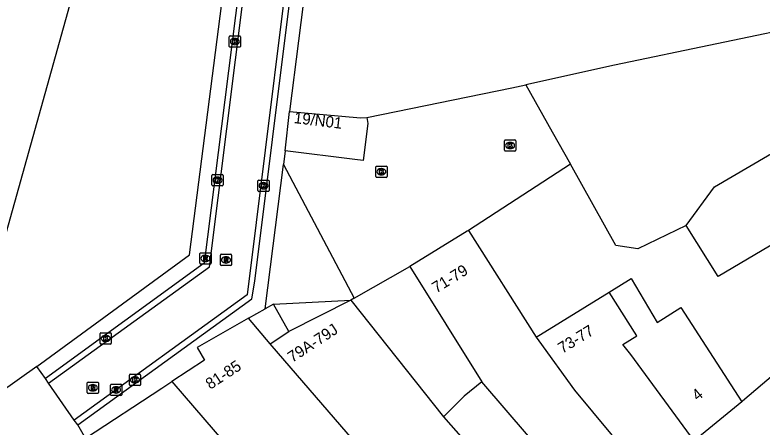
# Model space of a CAD drawing. Extents: x 161087 to 161922, y 382574 to 383873.
# Drawn here: x 161188.5 to 161255, y 383346.3 to 383383 of the extents above; entities that cross this region are included whole.
import ezdxf

# ---------------------------------------------------------------- set-up
doc = ezdxf.new("R2010")
doc.units = 0
for name, color, linetype in [('IMGEO_Kolk', 7, 'Continuous'), ('IMGEO_Muur', 7, 'Continuous'), ('IMGEO_Pand', 7, 'Continuous'), ('IMGEO_Pand_nummerreeks', 7, 'Continuous'), ('IMGEO_Pand_overbouw', 7, 'Continuous'), ('IMGEO_Rijbaan_lokaal_open', 7, 'Continuous'), ('IMGEO_Rioolput', 7, 'Continuous'), ('IMGEO_Voetpad_open', 7, 'Continuous')]:
    doc.layers.add(name, color=color, linetype=linetype)

msp = doc.modelspace()

# ---------------------------------------------------------------- linework, layer by layer
at = {"layer": 'IMGEO_Kolk'}
for p, q in [((161207.594, 383380.167), (161207.594, 383381.019)), ((161207.669, 383381.093), (161208.521, 383381.093)), ((161208.082, 383380.873), (161208.107, 383380.873)), ((161208.595, 383381.019), (161208.595, 383380.167)), ((161208.105, 383380.313), (161208.08, 383380.313)), ((161208.521, 383380.093), (161207.669, 383380.093)), ((161232.083, 383370.924), (161232.083, 383371.776)), ((161232.158, 383371.85), (161233.01, 383371.85)), ((161232.571, 383371.63), (161232.596, 383371.63)), ((161233.084, 383371.776), (161233.084, 383370.924)), ((161233.01, 383370.85), (161232.158, 383370.85)), ((161232.594, 383371.07), (161232.569, 383371.07)), ((161220.705, 383369.516), (161221.557, 383369.516)), ((161220.63, 383368.59), (161220.63, 383369.442)), ((161221.118, 383369.296), (161221.143, 383369.296)), ((161221.631, 383369.442), (161221.631, 383368.59)), ((161206.05, 383367.837), (161206.05, 383368.689)), ((161206.125, 383368.763), (161206.977, 383368.763)), ((161206.538, 383368.543), (161206.563, 383368.543)), ((161207.051, 383368.689), (161207.051, 383367.837)), ((161210.146, 383367.344), (161210.146, 383368.196)), ((161210.221, 383368.27), (161211.073, 383368.27)), ((161211.147, 383368.196), (161211.147, 383367.344)), ((161221.557, 383368.516), (161220.705, 383368.516)), ((161221.141, 383368.736), (161221.116, 383368.736)), ((161206.977, 383367.763), (161206.125, 383367.763)), ((161206.561, 383367.983), (161206.536, 383367.983)), ((161210.634, 383368.05), (161210.659, 383368.05)), ((161211.073, 383367.27), (161210.221, 383367.27)), ((161210.657, 383367.49), (161210.632, 383367.49)), ((161196.099, 383353.761), (161196.099, 383354.613)), ((161196.174, 383354.687), (161197.026, 383354.687)), ((161196.587, 383354.467), (161196.612, 383354.467)), ((161197.1, 383354.613), (161197.1, 383353.761)), ((161197.026, 383353.687), (161196.174, 383353.687)), ((161196.61, 383353.907), (161196.585, 383353.907)), ((161198.706, 383350.074), (161198.706, 383350.926)), ((161198.781, 383351), (161199.633, 383351)), ((161199.707, 383350.926), (161199.707, 383350.074)), ((161199.194, 383350.78), (161199.219, 383350.78)), ((161199.633, 383350), (161198.781, 383350)), ((161199.217, 383350.22), (161199.192, 383350.22))]:
    msp.add_line(p, q, dxfattribs=at)
for points in [[(161207.594, 383380.167), (161207.594, 383381.019)], [(161207.669, 383381.093), (161208.521, 383381.093)], [(161208.595, 383381.019), (161208.595, 383380.167)], [(161207.915, 383380.793), (161208.038, 383380.793), (161208.038, 383380.642), (161208.168, 383380.793), (161208.332, 383380.793), (161208.186, 383380.642), (161208.339, 383380.393), (161208.187, 383380.393), (161208.102, 383380.557), (161208.038, 383380.49), (161208.038, 383380.393), (161207.915, 383380.393), (161207.915, 383380.793)], [(161208.521, 383380.093), (161207.669, 383380.093)], [(161232.083, 383370.924), (161232.083, 383371.776)], [(161232.158, 383371.85), (161233.01, 383371.85)], [(161232.404, 383371.55), (161232.527, 383371.55), (161232.527, 383371.399), (161232.657, 383371.55), (161232.821, 383371.55), (161232.675, 383371.399), (161232.828, 383371.15), (161232.676, 383371.15), (161232.591, 383371.314), (161232.527, 383371.247), (161232.527, 383371.15), (161232.404, 383371.15), (161232.404, 383371.55)], [(161233.084, 383371.776), (161233.084, 383370.924)], [(161233.01, 383370.85), (161232.158, 383370.85)], [(161220.705, 383369.516), (161221.557, 383369.516)], [(161220.63, 383368.59), (161220.63, 383369.442)], [(161220.951, 383369.216), (161221.074, 383369.216), (161221.074, 383369.065), (161221.204, 383369.216), (161221.368, 383369.216), (161221.222, 383369.065), (161221.375, 383368.816), (161221.223, 383368.816), (161221.138, 383368.98), (161221.074, 383368.913), (161221.074, 383368.816), (161220.951, 383368.816), (161220.951, 383369.216)], [(161221.631, 383369.442), (161221.631, 383368.59)], [(161206.05, 383367.837), (161206.05, 383368.689)], [(161206.125, 383368.763), (161206.977, 383368.763)], [(161206.371, 383368.463), (161206.494, 383368.463), (161206.494, 383368.312), (161206.624, 383368.463), (161206.788, 383368.463), (161206.642, 383368.312), (161206.795, 383368.063), (161206.643, 383368.063), (161206.558, 383368.227), (161206.494, 383368.16), (161206.494, 383368.063), (161206.371, 383368.063), (161206.371, 383368.463)], [(161207.051, 383368.689), (161207.051, 383367.837)], [(161210.146, 383367.344), (161210.146, 383368.196)], [(161210.221, 383368.27), (161211.073, 383368.27)], [(161211.147, 383368.196), (161211.147, 383367.344)], [(161221.557, 383368.516), (161220.705, 383368.516)], [(161206.977, 383367.763), (161206.125, 383367.763)], [(161210.467, 383367.97), (161210.59, 383367.97), (161210.59, 383367.819), (161210.72, 383367.97), (161210.884, 383367.97), (161210.738, 383367.819), (161210.891, 383367.57), (161210.739, 383367.57), (161210.654, 383367.734), (161210.59, 383367.667), (161210.59, 383367.57), (161210.467, 383367.57), (161210.467, 383367.97)], [(161211.073, 383367.27), (161210.221, 383367.27)], [(161196.099, 383353.761), (161196.099, 383354.613)], [(161196.174, 383354.687), (161197.026, 383354.687)], [(161196.42, 383354.387), (161196.543, 383354.387), (161196.543, 383354.236), (161196.673, 383354.387), (161196.837, 383354.387), (161196.691, 383354.236), (161196.844, 383353.987), (161196.692, 383353.987), (161196.607, 383354.151), (161196.543, 383354.084), (161196.543, 383353.987), (161196.42, 383353.987), (161196.42, 383354.387)], [(161197.1, 383354.613), (161197.1, 383353.761)], [(161197.026, 383353.687), (161196.174, 383353.687)], [(161198.706, 383350.074), (161198.706, 383350.926)], [(161198.781, 383351), (161199.633, 383351)], [(161199.707, 383350.926), (161199.707, 383350.074)], [(161199.027, 383350.7), (161199.15, 383350.7), (161199.15, 383350.549), (161199.28, 383350.7), (161199.444, 383350.7), (161199.298, 383350.549), (161199.451, 383350.3), (161199.299, 383350.3), (161199.214, 383350.464), (161199.15, 383350.397), (161199.15, 383350.3), (161199.027, 383350.3), (161199.027, 383350.7)], [(161199.633, 383350), (161198.781, 383350)]]:
    msp.add_lwpolyline(points, dxfattribs=at)
for centre, start, end in [((161207.671, 383381.017), 91.55205, 178.44795), ((161207.671, 383381.017), 91.55205, 178.44795), ((161208.519, 383381.017), 1.55205, 88.44795), ((161208.519, 383381.017), 1.55205, 88.44795), ((161207.671, 383380.169), 181.55205, 268.44795), ((161207.671, 383380.169), 181.55205, 268.44795), ((161208.519, 383380.169), 271.55205, 358.44795), ((161208.519, 383380.169), 271.55205, 358.44795), ((161232.16, 383371.774), 91.55205, 178.44795), ((161232.16, 383371.774), 91.55205, 178.44795), ((161233.008, 383371.774), 1.55205, 88.44795), ((161233.008, 383371.774), 1.55205, 88.44795), ((161232.16, 383370.926), 181.55205, 268.44795), ((161232.16, 383370.926), 181.55205, 268.44795), ((161233.008, 383370.926), 271.55205, 358.44795), ((161233.008, 383370.926), 271.55205, 358.44795), ((161220.707, 383369.44), 91.55205, 178.44795), ((161220.707, 383369.44), 91.55205, 178.44795), ((161221.555, 383369.44), 1.55205, 88.44795), ((161221.555, 383369.44), 1.55205, 88.44795), ((161206.127, 383368.687), 91.55205, 178.44795), ((161206.127, 383368.687), 91.55205, 178.44795), ((161206.975, 383368.687), 1.55205, 88.44795), ((161206.975, 383368.687), 1.55205, 88.44795), ((161210.223, 383368.194), 91.55205, 178.44795), ((161210.223, 383368.194), 91.55205, 178.44795), ((161211.071, 383368.194), 1.55205, 88.44795), ((161211.071, 383368.194), 1.55205, 88.44795), ((161220.707, 383368.592), 181.55205, 268.44795), ((161220.707, 383368.592), 181.55205, 268.44795), ((161221.555, 383368.592), 271.55205, 358.44795), ((161221.555, 383368.592), 271.55205, 358.44795), ((161206.127, 383367.839), 181.55205, 268.44795), ((161206.127, 383367.839), 181.55205, 268.44795), ((161206.975, 383367.839), 271.55205, 358.44795), ((161206.975, 383367.839), 271.55205, 358.44795), ((161210.223, 383367.346), 181.55205, 268.44795), ((161210.223, 383367.346), 181.55205, 268.44795), ((161211.071, 383367.346), 271.55205, 358.44795), ((161211.071, 383367.346), 271.55205, 358.44795), ((161196.176, 383354.611), 91.55205, 178.44795), ((161196.176, 383354.611), 91.55205, 178.44795), ((161197.024, 383354.611), 1.55205, 88.44795), ((161197.024, 383354.611), 1.55205, 88.44795), ((161196.176, 383353.763), 181.55205, 268.44795), ((161196.176, 383353.763), 181.55205, 268.44795), ((161197.024, 383353.763), 271.55205, 358.44795), ((161197.024, 383353.763), 271.55205, 358.44795), ((161198.783, 383350.924), 91.55205, 178.44795), ((161198.783, 383350.924), 91.55205, 178.44795), ((161199.631, 383350.924), 1.55205, 88.44795), ((161199.631, 383350.924), 1.55205, 88.44795), ((161198.783, 383350.076), 181.55205, 268.44795), ((161198.783, 383350.076), 181.55205, 268.44795), ((161199.631, 383350.076), 271.55205, 358.44795), ((161199.631, 383350.076), 271.55205, 358.44795)]:
    msp.add_arc(centre, 0.0765, start, end, dxfattribs=at)
for centre, major_axis, ratio, start_param, end_param in [((161208.081, 383380.593), (-0.387, 0.002), 0.722429, 4.712389, 7.853982), ((161208.106, 383380.593), (-0.39, 0.002), 0.717154, 1.570796, 4.712389), ((161232.57, 383371.35), (-0.387, 0.002), 0.722429, 4.712389, 7.853982), ((161232.595, 383371.35), (-0.39, 0.002), 0.717154, 1.570796, 4.712389), ((161221.117, 383369.016), (-0.387, 0.002), 0.722429, 4.712389, 7.853982), ((161221.142, 383369.016), (-0.39, 0.002), 0.717154, 1.570796, 4.712389), ((161206.537, 383368.263), (-0.387, 0.002), 0.722429, 4.712389, 7.853982), ((161206.562, 383368.263), (-0.39, 0.002), 0.717154, 1.570796, 4.712389), ((161210.633, 383367.77), (-0.387, 0.002), 0.722429, 4.712389, 7.853982), ((161210.658, 383367.77), (-0.39, 0.002), 0.717154, 1.570796, 4.712389), ((161196.586, 383354.187), (-0.387, 0.002), 0.722429, 4.712389, 7.853982), ((161196.611, 383354.187), (-0.39, 0.002), 0.717154, 1.570796, 4.712389), ((161199.193, 383350.5), (-0.387, 0.002), 0.722429, 4.712389, 7.853982), ((161199.218, 383350.5), (-0.39, 0.002), 0.717154, 1.570796, 4.712389)]:
    msp.add_ellipse(centre, major_axis=major_axis, ratio=ratio, start_param=start_param, end_param=end_param, dxfattribs=at)
at = {"layer": 'IMGEO_Muur'}
msp.add_lwpolyline([(161218.405, 383357.599), (161212.908, 383354.795)], dxfattribs=at)
at = {"layer": 'IMGEO_Pand'}
for points in [[(161190.477, 383351.704), (161179.021, 383343.554), (161171.159, 383353.793), (161169.837, 383356.018), (161168.737, 383358.257), (161167.679, 383361.087), (161167.021, 383363.539), (161166.588, 383366.045), (161166.359, 383369.079), (161166.413, 383371.664), (161166.697, 383374.139), (161167.358, 383377.079), (161191.383, 383468.603)], [(161190.477, 383351.704), (161204.052, 383361.619), (161208.682, 383397.651)], [(161214.568, 383386.973), (161212.966, 383374.372)], [(161260.081, 383382.281), (161241.862, 383378.493), (161233.991, 383376.744)], [(161219.826, 383373.837), (161232.733, 383376.486), (161233.991, 383376.744)], [(161233.991, 383376.744), (161236.33, 383372.578), (161237.955, 383369.683)], [(161212.559, 383370.871), (161212.966, 383374.372)], [(161212.966, 383374.372), (161219.268, 383373.798), (161219.826, 383373.837)], [(161248.244, 383364.22), (161250.761, 383367.675), (161262.988, 383374.813)], [(161219.826, 383373.837), (161219.913, 383373.3), (161219.514, 383370.024), (161218.763, 383370.115), (161212.559, 383370.871)], [(161237.955, 383369.683), (161228.868, 383363.778)], [(161248.244, 383364.22), (161243.94, 383362.158), (161241.982, 383362.465), (161237.955, 383369.683)], [(161266.246, 383368.659), (161251.103, 383359.692), (161248.244, 383364.22)], [(161228.868, 383363.778), (161228.774, 383363.717), (161223.651, 383360.585)], [(161228.868, 383363.778), (161234.906, 383354.31)], [(161268.435, 383361.508), (161253.271, 383348.622), (161253.193, 383348.558)], [(161218.709, 383357.772), (161223.651, 383360.585)], [(161223.651, 383360.585), (161230.072, 383350.339)], [(161241.388, 383358.301), (161243.363, 383359.517), (161245.666, 383355.616), (161247.761, 383356.933), (161253.193, 383348.558)], [(161234.906, 383354.31), (161241.388, 383358.301)], [(161248.959, 383345.076), (161243.323, 383352.753), (161242.612, 383353.652), (161243.861, 383354.432), (161241.388, 383358.301)], [(161211.526, 383357.24), (161218.405, 383357.599)], [(161218.709, 383357.772), (161218.405, 383357.599)], [(161218.405, 383357.599), (161226.646, 383347.212)], [(161211.526, 383357.24), (161210.799, 383356.828)], [(161211.228, 383353.693), (161212.908, 383354.795), (161211.526, 383357.24)], [(161209.311, 383355.985), (161210.799, 383356.828)], [(161209.311, 383355.985), (161204.738, 383353.394), (161205.383, 383352.256), (161202.486, 383350.347)], [(161211.228, 383353.693), (161209.311, 383355.985)], [(161234.906, 383354.31), (161235.129, 383353.96), (161238.313, 383349.583), (161244.869, 383341.713)], [(161231.306, 383330.474), (161211.228, 383353.693)], [(161194.809, 383345.321), (161201.608, 383349.768), (161202.486, 383350.347)], [(161202.486, 383350.347), (161216.81, 383333.713), (161225.456, 383325.013)], [(161230.072, 383350.339), (161228.492, 383349.041), (161226.646, 383347.212)], [(161240.547, 383338.156), (161230.072, 383350.339)], [(161253.193, 383348.558), (161248.959, 383345.076)], [(161226.646, 383347.212), (161237.176, 383335.274)]]:
    msp.add_lwpolyline(points, dxfattribs=at)
at = {"layer": 'IMGEO_Pand_overbouw'}
msp.add_lwpolyline([(161174.287, 383463.223), (161150.915, 383375.897), (161150.064, 383375.038), (161150.277, 383374.827), (161148.754, 383373.283), (161148.541, 383373.468), (161143.531, 383368.358), (161143.737, 383368.152), (161142.423, 383366.805), (161143.692, 383365.304), (161184.657, 383352.618), (161205.761, 383428.05), (161209.779, 383449.442)], close=True, dxfattribs=at)
at = {"layer": 'IMGEO_Rijbaan_lokaal_open'}
for points in [[(161209.974, 383397.48), (161205.348, 383360.878), (161191.24, 383350.615)], [(161191.506, 383350.2), (161205.822, 383360.568), (161210.462, 383397.416)], [(161214.035, 383396.945), (161209.194, 383358.072), (161193.789, 383346.923)], [(161194.108, 383346.497), (161209.593, 383357.712), (161209.883, 383359.277), (161214.565, 383396.876)], [(161210.799, 383356.828), (161212.407, 383369.663)], [(161212.407, 383369.663), (161218.709, 383357.772)], [(161191.506, 383350.2), (161191.24, 383350.615)], [(161193.789, 383346.923), (161191.506, 383350.2)], [(161194.108, 383346.497), (161193.789, 383346.923)]]:
    msp.add_lwpolyline(points, dxfattribs=at)
at = {"layer": 'IMGEO_Rioolput'}
for p, q in [((161204.972, 383360.882), (161204.972, 383361.734)), ((161205.047, 383361.808), (161205.899, 383361.808)), ((161205.46, 383361.588), (161205.485, 383361.588)), ((161205.973, 383361.734), (161205.973, 383360.882)), ((161206.804, 383360.747), (161206.804, 383361.599)), ((161206.879, 383361.673), (161207.731, 383361.673)), ((161207.805, 383361.599), (161207.805, 383360.747)), ((161205.483, 383361.028), (161205.458, 383361.028)), ((161207.315, 383360.893), (161207.29, 383360.893)), ((161207.292, 383361.453), (161207.317, 383361.453)), ((161205.899, 383360.808), (161205.047, 383360.808)), ((161207.731, 383360.673), (161206.879, 383360.673)), ((161195.034, 383350.301), (161195.886, 383350.301)), ((161194.959, 383349.375), (161194.959, 383350.227)), ((161195.447, 383350.081), (161195.472, 383350.081)), ((161195.96, 383350.227), (161195.96, 383349.375)), ((161197.023, 383349.181), (161197.023, 383350.033)), ((161197.098, 383350.107), (161197.95, 383350.107)), ((161197.511, 383349.887), (161197.536, 383349.887)), ((161198.024, 383350.033), (161198.024, 383349.181)), ((161195.886, 383349.301), (161195.034, 383349.301)), ((161195.47, 383349.521), (161195.445, 383349.521)), ((161197.95, 383349.107), (161197.098, 383349.107)), ((161197.534, 383349.327), (161197.509, 383349.327))]:
    msp.add_line(p, q, dxfattribs=at)
for points in [[(161204.972, 383360.882), (161204.972, 383361.734)], [(161205.047, 383361.808), (161205.899, 383361.808)], [(161205.973, 383361.734), (161205.973, 383360.882)], [(161206.804, 383360.747), (161206.804, 383361.599)], [(161206.879, 383361.673), (161207.731, 383361.673)], [(161207.805, 383361.599), (161207.805, 383360.747)], [(161205.561, 383361.506), (161205.309, 383361.508), (161205.309, 383361.108)], [(161205.309, 383361.108), (161205.433, 383361.108), (161205.433, 383361.27), (161205.444, 383361.27)], [(161205.487, 383361.427), (161205.433, 383361.427), (161205.433, 383361.346)], [(161205.433, 383361.346), (161205.485, 383361.346)], [(161205.491, 383361.241), (161205.562, 383361.108), (161205.702, 383361.108), (161205.637, 383361.234)], [(161207.393, 383361.371), (161207.141, 383361.373), (161207.141, 383360.973)], [(161207.141, 383360.973), (161207.265, 383360.973), (161207.265, 383361.135), (161207.276, 383361.135)], [(161207.319, 383361.292), (161207.265, 383361.292), (161207.265, 383361.211)], [(161207.265, 383361.211), (161207.317, 383361.211)], [(161207.323, 383361.106), (161207.394, 383360.973), (161207.534, 383360.973), (161207.469, 383361.099)], [(161205.899, 383360.808), (161205.047, 383360.808)], [(161207.731, 383360.673), (161206.879, 383360.673)], [(161195.034, 383350.301), (161195.886, 383350.301)], [(161194.959, 383349.375), (161194.959, 383350.227)], [(161195.548, 383349.999), (161195.296, 383350.001), (161195.296, 383349.601)], [(161195.296, 383349.601), (161195.42, 383349.601), (161195.42, 383349.763), (161195.431, 383349.763)], [(161195.474, 383349.92), (161195.42, 383349.92), (161195.42, 383349.839)], [(161195.42, 383349.839), (161195.472, 383349.839)], [(161195.478, 383349.734), (161195.549, 383349.601), (161195.689, 383349.601), (161195.624, 383349.727)], [(161195.96, 383350.227), (161195.96, 383349.375)], [(161197.023, 383349.181), (161197.023, 383350.033)], [(161197.098, 383350.107), (161197.95, 383350.107)], [(161197.612, 383349.805), (161197.36, 383349.807), (161197.36, 383349.407)], [(161197.36, 383349.407), (161197.484, 383349.407), (161197.484, 383349.569), (161197.495, 383349.569)], [(161197.538, 383349.726), (161197.484, 383349.726), (161197.484, 383349.645)], [(161197.484, 383349.645), (161197.536, 383349.645)], [(161198.024, 383350.033), (161198.024, 383349.181)], [(161195.886, 383349.301), (161195.034, 383349.301)], [(161197.95, 383349.107), (161197.098, 383349.107)], [(161197.542, 383349.54), (161197.613, 383349.407), (161197.753, 383349.407), (161197.688, 383349.533)]]:
    msp.add_lwpolyline(points, dxfattribs=at)
for centre, radius, start, end in [((161205.049, 383361.732), 0.0765, 91.55205, 178.44795), ((161205.049, 383361.732), 0.0765, 91.55205, 178.44795), ((161205.897, 383361.732), 0.0765, 1.55205, 88.44795), ((161205.897, 383361.732), 0.0765, 1.55205, 88.44795), ((161206.881, 383361.597), 0.0765, 91.55205, 178.44795), ((161206.881, 383361.597), 0.0765, 91.55205, 178.44795), ((161207.729, 383361.597), 0.0765, 1.55205, 88.44795), ((161207.729, 383361.597), 0.0765, 1.55205, 88.44795), ((161205.049, 383360.884), 0.0765, 181.55205, 268.44795), ((161205.049, 383360.884), 0.0765, 181.55205, 268.44795), ((161205.443, 383361.217), 0.0533, 26.02933, 88.69889), ((161205.469, 383361.535), 0.19, 274.7715, 282.96867), ((161205.493, 383361.331), 0.0964, 77.00612, 93.18647), ((161205.507, 383361.388), 0.0378, 276.66336, 79.67722), ((161205.56, 383361.396), 0.109, 350.36119, 89.41601), ((161205.558, 383361.396), 0.112, 277.58423, 350.98172), ((161205.542, 383361.181), 0.108, 29.51342, 73.79051), ((161205.897, 383360.884), 0.0765, 271.55205, 358.44795), ((161205.897, 383360.884), 0.0765, 271.55205, 358.44795), ((161207.275, 383361.082), 0.0533, 26.02933, 88.69889), ((161207.301, 383361.4), 0.19, 274.7715, 282.96867), ((161207.325, 383361.196), 0.0964, 77.00612, 93.18647), ((161207.339, 383361.253), 0.0378, 276.66336, 79.67722), ((161207.392, 383361.261), 0.109, 350.36119, 89.41601), ((161207.39, 383361.261), 0.112, 277.58423, 350.98172), ((161207.374, 383361.046), 0.108, 29.51342, 73.79051), ((161206.881, 383360.749), 0.0765, 181.55205, 268.44795), ((161206.881, 383360.749), 0.0765, 181.55205, 268.44795), ((161207.729, 383360.749), 0.0765, 271.55205, 358.44795), ((161207.729, 383360.749), 0.0765, 271.55205, 358.44795), ((161195.036, 383350.225), 0.0765, 91.55205, 178.44795), ((161195.036, 383350.225), 0.0765, 91.55205, 178.44795), ((161195.884, 383350.225), 0.0765, 1.55205, 88.44795), ((161195.884, 383350.225), 0.0765, 1.55205, 88.44795), ((161195.43, 383349.71), 0.0533, 26.02933, 88.69889), ((161195.456, 383350.028), 0.19, 274.7715, 282.96867), ((161195.48, 383349.824), 0.0964, 77.00612, 93.18647), ((161195.494, 383349.881), 0.0378, 276.66336, 79.67722), ((161195.547, 383349.889), 0.109, 350.36119, 89.41601), ((161195.545, 383349.889), 0.112, 277.58423, 350.98172), ((161195.529, 383349.674), 0.108, 29.51342, 73.79051), ((161197.1, 383350.031), 0.0765, 91.55205, 178.44795), ((161197.1, 383350.031), 0.0765, 91.55205, 178.44795), ((161197.494, 383349.516), 0.0533, 26.02933, 88.69889), ((161197.52, 383349.834), 0.19, 274.7715, 282.96867), ((161197.544, 383349.63), 0.0964, 77.00612, 93.18647), ((161197.558, 383349.687), 0.0378, 276.66336, 79.67722), ((161197.611, 383349.695), 0.109, 350.36119, 89.41601), ((161197.609, 383349.695), 0.112, 277.58423, 350.98172), ((161197.593, 383349.48), 0.108, 29.51342, 73.79051), ((161197.948, 383350.031), 0.0765, 1.55205, 88.44795), ((161197.948, 383350.031), 0.0765, 1.55205, 88.44795), ((161195.036, 383349.377), 0.0765, 181.55205, 268.44795), ((161195.036, 383349.377), 0.0765, 181.55205, 268.44795), ((161195.884, 383349.377), 0.0765, 271.55205, 358.44795), ((161195.884, 383349.377), 0.0765, 271.55205, 358.44795), ((161197.1, 383349.183), 0.0765, 181.55205, 268.44795), ((161197.1, 383349.183), 0.0765, 181.55205, 268.44795), ((161197.948, 383349.183), 0.0765, 271.55205, 358.44795), ((161197.948, 383349.183), 0.0765, 271.55205, 358.44795)]:
    msp.add_arc(centre, radius, start, end, dxfattribs=at)
for centre, major_axis, ratio, start_param, end_param in [((161205.459, 383361.308), (-0.387, 0.002), 0.722429, 4.712389, 7.853982), ((161205.484, 383361.308), (-0.39, 0.002), 0.717154, 1.570796, 4.712389), ((161207.291, 383361.173), (-0.387, 0.002), 0.722429, 4.712389, 7.853982), ((161207.316, 383361.173), (-0.39, 0.002), 0.717154, 1.570796, 4.712389), ((161195.446, 383349.801), (-0.387, 0.002), 0.722429, 4.712389, 7.853982), ((161195.471, 383349.801), (-0.39, 0.002), 0.717154, 1.570796, 4.712389), ((161197.51, 383349.607), (-0.387, 0.002), 0.722429, 4.712389, 7.853982), ((161197.535, 383349.607), (-0.39, 0.002), 0.717154, 1.570796, 4.712389)]:
    msp.add_ellipse(centre, major_axis=major_axis, ratio=ratio, start_param=start_param, end_param=end_param, dxfattribs=at)
at = {"layer": 'IMGEO_Voetpad_open'}
for points in [[(161212.559, 383370.871), (161212.407, 383369.663)], [(161191.24, 383350.615), (161190.477, 383351.704)], [(161194.717, 383345.454), (161194.108, 383346.497)]]:
    msp.add_lwpolyline(points, dxfattribs=at)

# ---------------------------------------------------------------- texts
at = {"layer": 'IMGEO_Pand_nummerreeks'}
for s, rotation, p in [('19/N01', 353.08161, (161213.304, 383373.348)), ('71-79', 31.63683, (161226.022, 383358.181)), ('79A-79J', 33.2602, (161213.205, 383352.001)), ('73-77', 31.62082, (161237.231, 383352.805)), ('81-85', 33.18572, (161205.899, 383349.611)), ('4', 39.41883, (161249.263, 383348.59))]:
    msp.add_text(s, height=1, rotation=rotation, dxfattribs=at).set_placement(p)

doc.saveas('drawing.dxf')
